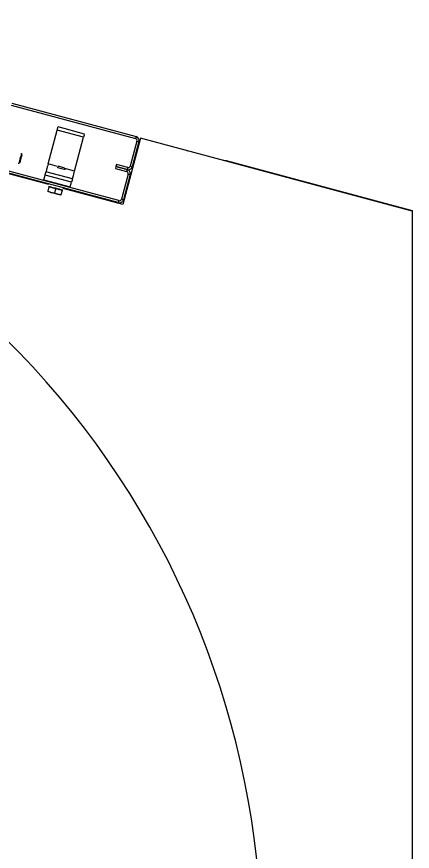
# Model space of a CAD drawing. Extents: x -264205 to -263659, y -1242401 to -1241986.
# Drawn here: x -263794.654 to -263794.379, y -1242142.97 to -1242142.391 of the extents above; entities that cross this region are included whole.
import ezdxf

# ---------------------------------------------------------------- set-up
doc = ezdxf.new("R2010")
doc.units = 0
doc.layers.add('SITUACIA_DSP_2D', color=7, linetype='Continuous')

msp = doc.modelspace()

# ---------------------------------------------------------------- linework, layer by layer
at = {"layer": 'SITUACIA_DSP_2D'}
for p, q in [((-263794.63137, -1242142.50736), (-263795.06633, -1242142.39081)), ((-263794.65741, -1242142.45222), (-263794.57115, -1242142.47533)), ((-263794.65704, -1242142.45084), (-263794.57078, -1242142.47395)), ((-263794.62522, -1242142.46828), (-263794.62513, -1242142.46795)), ((-263794.62513, -1242142.46795), (-263794.62506, -1242142.46768)), ((-263794.62506, -1242142.46768), (-263794.62501, -1242142.46747)), ((-263794.62501, -1242142.46747), (-263794.62497, -1242142.46735)), ((-263794.62497, -1242142.46735), (-263794.62496, -1242142.4673)), ((-263794.60661, -1242142.47222), (-263794.62496, -1242142.4673)), ((-263794.63184, -1242142.493), (-263794.62555, -1242142.46951)), ((-263794.62555, -1242142.46951), (-263794.62544, -1242142.46908)), ((-263794.6072, -1242142.47442), (-263794.62555, -1242142.46951)), ((-263794.62544, -1242142.46908), (-263794.62532, -1242142.46866)), ((-263794.62532, -1242142.46866), (-263794.62522, -1242142.46828)), ((-263794.60697, -1242142.47358), (-263794.60708, -1242142.47399)), ((-263794.60687, -1242142.4732), (-263794.60697, -1242142.47358)), ((-263794.60678, -1242142.47287), (-263794.60687, -1242142.4732)), ((-263794.60671, -1242142.47259), (-263794.60678, -1242142.47287)), ((-263794.60665, -1242142.47239), (-263794.60671, -1242142.47259)), ((-263794.60662, -1242142.47226), (-263794.60665, -1242142.47239)), ((-263794.60661, -1242142.47222), (-263794.60662, -1242142.47226)), ((-263794.61349, -1242142.49792), (-263794.6072, -1242142.47442)), ((-263794.60708, -1242142.47399), (-263794.6072, -1242142.47442)), ((-263794.56757, -1242142.47508), (-263794.57991, -1242142.52115)), ((-263794.57014, -1242142.47707), (-263794.57482, -1242142.49451)), ((-263794.56877, -1242142.47744), (-263794.57344, -1242142.49488)), ((-263794.57078, -1242142.47395), (-263794.57115, -1242142.47533)), ((-263794.57014, -1242142.47707), (-263794.56877, -1242142.47744)), ((-263794.3789, -1242142.52564), (-263794.56757, -1242142.47508)), ((-263794.53674, -1242142.48308), (-263794.53539, -1242142.48358)), ((-263794.53539, -1242142.48358), (-263794.53493, -1242142.48383)), ((-263794.65173, -1242142.49067), (-263794.65198, -1242142.4916)), ((-263794.65145, -1242142.48961), (-263794.65173, -1242142.49067)), ((-263794.65115, -1242142.48851), (-263794.65145, -1242142.48961)), ((-263794.65127, -1242142.49171), (-263794.65107, -1242142.49096)), ((-263794.65088, -1242142.48749), (-263794.65115, -1242142.48851)), ((-263794.65107, -1242142.49096), (-263794.65083, -1242142.49005)), ((-263794.65064, -1242142.48661), (-263794.65088, -1242142.48749)), ((-263794.65083, -1242142.49005), (-263794.65056, -1242142.48907)), ((-263794.65047, -1242142.48598), (-263794.65064, -1242142.48661)), ((-263794.65056, -1242142.48907), (-263794.65031, -1242142.48813)), ((-263794.65038, -1242142.48563), (-263794.65047, -1242142.48598)), ((-263794.65037, -1242142.48558), (-263794.65038, -1242142.48563)), ((-263794.65031, -1242142.48813), (-263794.6501, -1242142.48733)), ((-263794.6501, -1242142.48733), (-263794.64994, -1242142.48675)), ((-263794.64994, -1242142.48675), (-263794.64987, -1242142.48647)), ((-263794.64987, -1242142.48647), (-263794.64986, -1242142.48645)), ((-263794.51023, -1242142.49045), (-263794.50971, -1242142.49046)), ((-263794.50971, -1242142.49046), (-263794.50829, -1242142.4907)), ((-263794.50829, -1242142.4907), (-263794.3789, -1242142.52537)), ((-263794.58308, -1242142.51983), (-263794.66933, -1242142.49672)), ((-263794.58271, -1242142.51846), (-263794.66897, -1242142.49535)), ((-263794.6523, -1242142.49278), (-263794.65233, -1242142.49292)), ((-263794.65217, -1242142.49233), (-263794.6523, -1242142.49278)), ((-263794.65198, -1242142.4916), (-263794.65217, -1242142.49233)), ((-263794.65146, -1242142.49241), (-263794.65141, -1242142.49221)), ((-263794.65146, -1242142.49241), (-263794.65146, -1242142.49241)), ((-263794.65141, -1242142.49221), (-263794.65127, -1242142.49171)), ((-263794.63289, -1242142.49689), (-263794.63307, -1242142.49758)), ((-263794.63266, -1242142.49606), (-263794.63289, -1242142.49689)), ((-263794.63241, -1242142.4951), (-263794.63266, -1242142.49606)), ((-263794.63213, -1242142.49407), (-263794.63241, -1242142.4951)), ((-263794.63184, -1242142.493), (-263794.63213, -1242142.49407)), ((-263794.62521, -1242142.49478), (-263794.63184, -1242142.493)), ((-263794.62567, -1242142.49528), (-263794.62551, -1242142.49533)), ((-263794.62551, -1242142.49533), (-263794.62503, -1242142.49545)), ((-263794.62503, -1242142.49545), (-263794.6243, -1242142.49565)), ((-263794.62492, -1242142.49446), (-263794.62475, -1242142.49451)), ((-263794.62475, -1242142.49451), (-263794.62426, -1242142.49464)), ((-263794.6243, -1242142.49565), (-263794.6234, -1242142.49589)), ((-263794.62426, -1242142.49464), (-263794.62353, -1242142.49483)), ((-263794.62353, -1242142.49483), (-263794.62267, -1242142.49506)), ((-263794.6234, -1242142.49589), (-263794.62244, -1242142.49615)), ((-263794.62267, -1242142.49506), (-263794.6218, -1242142.4953)), ((-263794.62244, -1242142.49615), (-263794.62155, -1242142.49639)), ((-263794.6218, -1242142.4953), (-263794.62107, -1242142.49549)), ((-263794.62155, -1242142.49639), (-263794.62081, -1242142.49659)), ((-263794.62107, -1242142.49549), (-263794.62058, -1242142.49562)), ((-263794.62081, -1242142.49659), (-263794.62033, -1242142.49671)), ((-263794.62058, -1242142.49562), (-263794.62041, -1242142.49567)), ((-263794.62033, -1242142.49671), (-263794.62017, -1242142.49676)), ((-263794.61349, -1242142.49792), (-263794.62032, -1242142.49609)), ((-263794.58473, -1242142.4948), (-263794.5851, -1242142.49618)), ((-263794.5851, -1242142.49618), (-263794.5773, -1242142.49827)), ((-263794.58436, -1242142.49343), (-263794.58473, -1242142.4948)), ((-263794.58473, -1242142.4948), (-263794.57693, -1242142.49689)), ((-263794.57693, -1242142.49689), (-263794.58473, -1242142.4948)), ((-263794.57656, -1242142.49552), (-263794.58436, -1242142.49343)), ((-263794.57693, -1242142.49689), (-263794.5773, -1242142.49827)), ((-263794.57656, -1242142.49552), (-263794.57693, -1242142.49689)), ((-263794.57344, -1242142.49488), (-263794.57482, -1242142.49451)), ((-263794.6348, -1242142.50401), (-263794.63391, -1242142.50071)), ((-263794.63391, -1242142.50071), (-263794.6338, -1242142.50028)), ((-263794.61556, -1242142.50562), (-263794.63391, -1242142.50071)), ((-263794.6338, -1242142.50028), (-263794.63368, -1242142.49986)), ((-263794.63368, -1242142.49986), (-263794.63358, -1242142.49948)), ((-263794.63358, -1242142.49948), (-263794.63349, -1242142.49915)), ((-263794.63349, -1242142.49915), (-263794.63342, -1242142.49887)), ((-263794.63342, -1242142.49887), (-263794.63336, -1242142.49867)), ((-263794.63336, -1242142.49867), (-263794.63333, -1242142.49855)), ((-263794.63333, -1242142.49855), (-263794.63332, -1242142.4985)), ((-263794.63329, -1242142.4984), (-263794.63332, -1242142.4985)), ((-263794.61497, -1242142.50342), (-263794.63332, -1242142.4985)), ((-263794.63321, -1242142.49808), (-263794.63329, -1242142.4984)), ((-263794.63307, -1242142.49758), (-263794.63321, -1242142.49808)), ((-263794.61486, -1242142.503), (-263794.61472, -1242142.50249)), ((-263794.61472, -1242142.50249), (-263794.61454, -1242142.50181)), ((-263794.61454, -1242142.50181), (-263794.61431, -1242142.50097)), ((-263794.61431, -1242142.50097), (-263794.61406, -1242142.50002)), ((-263794.61406, -1242142.50002), (-263794.61378, -1242142.49899)), ((-263794.61378, -1242142.49899), (-263794.61349, -1242142.49792)), ((-263794.57629, -1242142.50002), (-263794.58096, -1242142.51745)), ((-263794.57492, -1242142.50038), (-263794.57959, -1242142.51782)), ((-263794.57629, -1242142.50002), (-263794.57492, -1242142.50038)), ((-263794.6348, -1242142.50401), (-263794.61644, -1242142.50893)), ((-263794.63165, -1242142.50839), (-263794.63155, -1242142.50842)), ((-263794.63155, -1242142.50842), (-263794.63113, -1242142.50853)), ((-263794.63113, -1242142.50853), (-263794.63041, -1242142.50873)), ((-263794.61644, -1242142.50893), (-263794.61556, -1242142.50562)), ((-263794.61544, -1242142.50519), (-263794.61556, -1242142.50562)), ((-263794.61533, -1242142.50478), (-263794.61544, -1242142.50519)), ((-263794.61523, -1242142.5044), (-263794.61533, -1242142.50478)), ((-263794.61514, -1242142.50407), (-263794.61523, -1242142.5044)), ((-263794.61507, -1242142.50379), (-263794.61514, -1242142.50407)), ((-263794.61501, -1242142.50359), (-263794.61507, -1242142.50379)), ((-263794.61498, -1242142.50346), (-263794.61501, -1242142.50359)), ((-263794.61497, -1242142.50342), (-263794.61498, -1242142.50346)), ((-263794.61497, -1242142.50342), (-263794.61494, -1242142.50332)), ((-263794.61494, -1242142.50332), (-263794.61486, -1242142.503)), ((-263794.6321, -1242142.51192), (-263794.63216, -1242142.51215)), ((-263794.63216, -1242142.51215), (-263794.63216, -1242142.51213)), ((-263794.63131, -1242142.50898), (-263794.6321, -1242142.51192)), ((-263794.6321, -1242142.51192), (-263794.6299, -1242142.51276)), ((-263794.62984, -1242142.51278), (-263794.6321, -1242142.51192)), ((-263794.62672, -1242142.51021), (-263794.63131, -1242142.50898)), ((-263794.63041, -1242142.50873), (-263794.62942, -1242142.50899)), ((-263794.6299, -1242142.51276), (-263794.62751, -1242142.51315)), ((-263794.62751, -1242142.51315), (-263794.62984, -1242142.51278)), ((-263794.62942, -1242142.50899), (-263794.62824, -1242142.50931)), ((-263794.62824, -1242142.50931), (-263794.62695, -1242142.50965)), ((-263794.62672, -1242142.51021), (-263794.62751, -1242142.51315)), ((-263794.62751, -1242142.51315), (-263794.62531, -1242142.51399)), ((-263794.62525, -1242142.51401), (-263794.62751, -1242142.51315)), ((-263794.62695, -1242142.50965), (-263794.62563, -1242142.51001)), ((-263794.62213, -1242142.51143), (-263794.62672, -1242142.51021)), ((-263794.62563, -1242142.51001), (-263794.62438, -1242142.51034)), ((-263794.62531, -1242142.51399), (-263794.62292, -1242142.51438)), ((-263794.62292, -1242142.51438), (-263794.62525, -1242142.51401)), ((-263794.62438, -1242142.51034), (-263794.62328, -1242142.51063)), ((-263794.62328, -1242142.51063), (-263794.62241, -1242142.51087)), ((-263794.62292, -1242142.51438), (-263794.62298, -1242142.51461)), ((-263794.62213, -1242142.51143), (-263794.62292, -1242142.51438)), ((-263794.62241, -1242142.51087), (-263794.62183, -1242142.51103)), ((-263794.62183, -1242142.51103), (-263794.62156, -1242142.5111)), ((-263794.62156, -1242142.5111), (-263794.62155, -1242142.5111)), ((-263794.57991, -1242142.52115), (-263794.62128, -1242142.51006)), ((-263794.62298, -1242142.51461), (-263794.62298, -1242142.51459)), ((-263794.58271, -1242142.51846), (-263794.58308, -1242142.51983)), ((-263794.57959, -1242142.51782), (-263794.58096, -1242142.51745)), ((-263794.3789, -1242142.52537), (-263794.3789, -1242142.52564)), ((-263794.3789, -1242142.52564), (-263794.3789, -1242143.03979))]:
    msp.add_line(p, q, dxfattribs=at)
for centre, radius, start, end in [((-263795.0819, -1242143.04027), 0.5985, 324.56502, 215.43498), ((-263794.57152, -1242142.47671), 0.00143, 345, 74.99999), ((-263794.57152, -1242142.47671), 0.00285, 345, 74.99999), ((-263794.57619, -1242142.49414), 0.00285, 254.99999, 345), ((-263794.57767, -1242142.49965), 0.00285, 345, 74.99999), ((-263794.57619, -1242142.49414), 0.00143, 254.99999, 345), ((-263794.57767, -1242142.49965), 0.00143, 345, 74.99999), ((-263794.63034, -1242142.50924), 0.000475, 74.99999, 165), ((-263794.62311, -1242142.51117), 0.000475, 345, 74.99999), ((-263794.58234, -1242142.51708), 0.00285, 254.99999, 345), ((-263794.58234, -1242142.51708), 0.00143, 254.99999, 345)]:
    msp.add_arc(centre, radius, start, end, dxfattribs=at)

doc.saveas('drawing.dxf')
